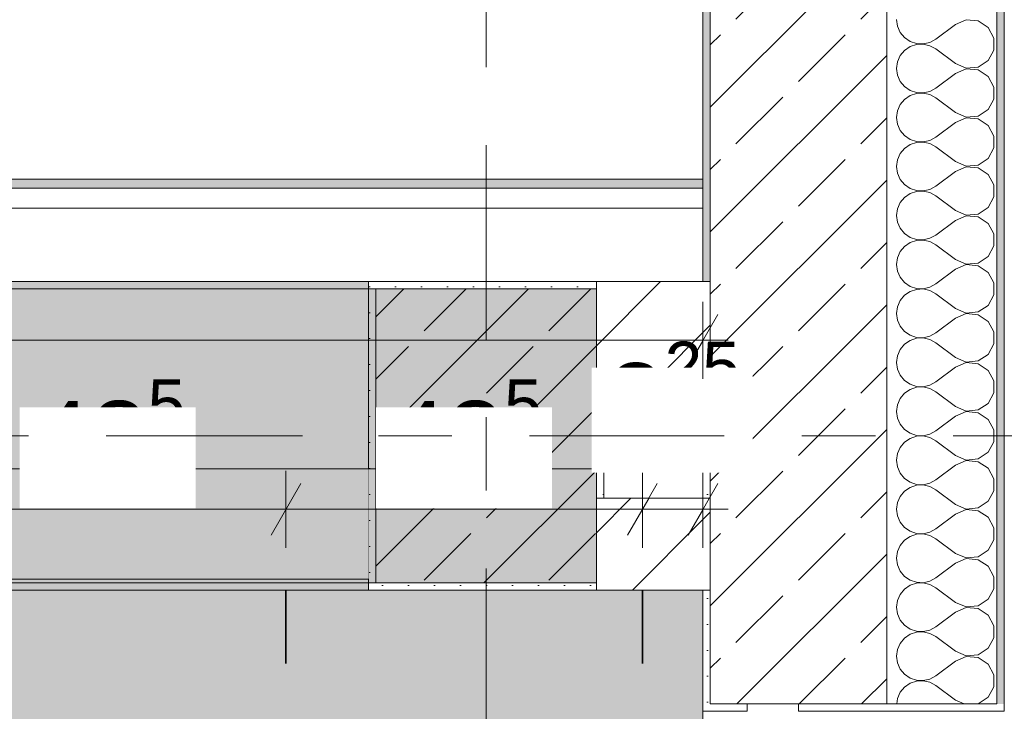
# Model space of a CAD drawing. Header units: metres. Extents: x -3.6 to 84.5, y -11 to 16.8.
# Tile 344 of 361: x 61.1 to 62.4, y 7.9 to 8.9. Entities that reach past the tile are written whole.
import ezdxf

# ---------------------------------------------------------------- set-up
doc = ezdxf.new("R2010")
doc.units = ezdxf.units.M
doc.header["$MEASUREMENT"] = 0
for name, pattern in [('Achse', [0.2, 0.1, -0.05, 0, -0.05]), ('Punktlinie weit', [0.06, 0.01, -0.05]), ('Strichlinie doppelt', [0.546806, 0.264583, -0.105833, 0.070556, -0.105833]), ('Wipeout_Contour', [1, 0, -1])]:
    doc.linetypes.add(name, pattern=pattern)
for name, color, linetype in [('154 - Bemaßung_ Beschriftung.Ausbau - Deckenspiegel', 7, 'Continuous'), ('451 - Universal.Achsen Raster', 7, 'Continuous'), ('604 - Struktur.Wand Aussen', 7, 'Continuous'), ('605 - Struktur.Wand Innen', 7, 'Continuous'), ('607 - Struktur.Stütze', 7, 'Continuous'), ('608 - Struktur.Träger', 7, 'Continuous'), ('Neubau_651 - Abdeckung.Decke abgehängt_ bekleidet', 7, 'Continuous'), ('Neubau_653 - Abdeckung.TB Verkofferung', 7, 'Continuous')]:
    doc.layers.add(name, color=color, linetype=linetype)
doc.styles.add('ERSTELLTER_STIL_2', font='txt')
doc.dimstyles.new('ERSTELLTER_STIL__3', dxfattribs={"dimtxt": 0.1, "dimasz": 0.0532, "dimexe": 0.18, "dimexo": 0.0625, "dimgap": 0, "dimtad": 1, "dimtih": 1, "dimtoh": 1, "dimzin": 0, "dimdsep": 46, "dimtxsty": 'ERSTELLTER_STIL_2', "dimblk": 'ARROWHEAD_2', "dimblk1": 'ARROWHEAD_2', "dimblk2": 'ARROWHEAD_2', "dimcen": 0.09, "dimse1": 1, "dimse2": 1, "dimclrd": 7, "dimclre": 7, "dimclrt": 7, "dimazin": 0, "dimtfac": 1, "dimtdec": 4, "dimtmove": 0, "dimatfit": 3, "dimfxl": 1, "dimtolj": 1, "dimtzin": 0, "dimarcsym": 0})
doc.dimstyles.new('ERSTELLTER_STIL__4', dxfattribs={"dimtxt": 0.1, "dimasz": 0.0532, "dimexe": 0.18, "dimexo": 0.0625, "dimgap": 0, "dimtad": 1, "dimtih": 1, "dimtoh": 1, "dimzin": 0, "dimdsep": 46, "dimtxsty": 'ERSTELLTER_STIL_2', "dimblk": 'ARROWHEAD_2', "dimblk1": 'ARROWHEAD_2', "dimblk2": 'ARROWHEAD_2', "dimcen": 0.09, "dimse1": 1, "dimse2": 1, "dimclrd": 7, "dimclre": 7, "dimclrt": 7, "dimazin": 0, "dimtfac": 1, "dimtdec": 4, "dimtmove": 2, "dimatfit": 3, "dimfxl": 1, "dimtolj": 1, "dimtzin": 0, "dimarcsym": 0})
pattern_1 = [(45, (0, 0), (-0.01767767, 0.01767767), [0, -0.025])]
pattern_2 = [(45, (0, 0), (-0.08485281, 0.08485281), []), (45, (-0.04243, 0.04243), (-0.08485281, 0.08485281), [0.09, -0.03])]
pattern_3 = [(45, (0, 0), (-0.06363961, 0.06363961), [])]
pattern_4 = [(0, (0, 0), (0, 0.08660254), [0, -0.05]), (0, (0.025, 0.0433), (0, 0.08660254), [0, -0.05])]

# ---------------------------------------------------------------- blocks, each defined once
blk = doc.blocks.new('*X69')
at = {"layer": '604 - Struktur.Wand Aussen', "color": 7, "linetype": 'Continuous', "lineweight": 5}
for p, q in [((62.2884, 8.8667), (62.2896, 8.8576)), ((62.2896, 8.8576), (62.2933, 8.8491)), ((62.3684, 8.86), (62.3417, 8.84)), ((62.3833, 8.8663), (62.3684, 8.86)), ((62.3995, 8.8648), (62.3833, 8.8663)), ((62.413, 8.8558), (62.3995, 8.8648)), ((62.2933, 8.8491), (62.2992, 8.8421)), ((62.4207, 8.8415), (62.413, 8.8558)), ((62.2992, 8.8421), (62.3068, 8.8369)), ((62.3068, 8.8298), (62.2992, 8.8246)), ((62.3068, 8.8369), (62.3155, 8.8339)), ((62.3155, 8.8328), (62.3068, 8.8298)), ((62.3155, 8.8339), (62.3247, 8.8335)), ((62.3247, 8.8332), (62.3155, 8.8328)), ((62.3247, 8.8335), (62.3336, 8.8355)), ((62.3336, 8.8311), (62.3247, 8.8332)), ((62.3336, 8.8355), (62.3417, 8.84)), ((62.3417, 8.8267), (62.3336, 8.8311)), ((62.4207, 8.8252), (62.4207, 8.8415)), ((62.2933, 8.8175), (62.2896, 8.8091)), ((62.2992, 8.8246), (62.2933, 8.8175)), ((62.3684, 8.8067), (62.3417, 8.8267)), ((62.413, 8.8109), (62.4207, 8.8252)), ((62.2896, 8.8091), (62.2884, 8.8)), ((62.3684, 8.8067), (62.3833, 8.8004)), ((62.3995, 8.8019), (62.413, 8.8109)), ((62.2884, 8.8), (62.2896, 8.7909)), ((62.2896, 8.7909), (62.2933, 8.7825)), ((62.3684, 8.7933), (62.3417, 8.7733)), ((62.3833, 8.7996), (62.3684, 8.7933)), ((62.3833, 8.8004), (62.3995, 8.8019)), ((62.3995, 8.7981), (62.3833, 8.7996)), ((62.413, 8.7891), (62.3995, 8.7981)), ((62.4207, 8.7748), (62.413, 8.7891)), ((62.2933, 8.7825), (62.2992, 8.7754)), ((62.2992, 8.7754), (62.3068, 8.7702)), ((62.3068, 8.7631), (62.2992, 8.7579)), ((62.3068, 8.7702), (62.3155, 8.7672)), ((62.3155, 8.7661), (62.3068, 8.7631)), ((62.3155, 8.7672), (62.3247, 8.7668)), ((62.3247, 8.7665), (62.3155, 8.7661)), ((62.3247, 8.7668), (62.3336, 8.7689)), ((62.3336, 8.7645), (62.3247, 8.7665)), ((62.3336, 8.7689), (62.3417, 8.7733)), ((62.3417, 8.76), (62.3336, 8.7645)), ((62.4207, 8.7585), (62.4207, 8.7748)), ((62.2933, 8.7509), (62.2896, 8.7424)), ((62.2992, 8.7579), (62.2933, 8.7509)), ((62.3684, 8.74), (62.3417, 8.76)), ((62.413, 8.7442), (62.4207, 8.7585)), ((62.2896, 8.7424), (62.2884, 8.7333)), ((62.3684, 8.74), (62.3833, 8.7337)), ((62.3833, 8.7337), (62.3995, 8.7352)), ((62.3995, 8.7352), (62.413, 8.7442)), ((62.2884, 8.7333), (62.2896, 8.7242)), ((62.2896, 8.7242), (62.2933, 8.7158)), ((62.3684, 8.7267), (62.3417, 8.7067)), ((62.3833, 8.733), (62.3684, 8.7267)), ((62.3995, 8.7314), (62.3833, 8.733)), ((62.413, 8.7224), (62.3995, 8.7314)), ((62.4207, 8.7081), (62.413, 8.7224)), ((62.2933, 8.7158), (62.2992, 8.7087)), ((62.2992, 8.7087), (62.3068, 8.7035)), ((62.3068, 8.6965), (62.2992, 8.6913)), ((62.3068, 8.7035), (62.3155, 8.7006)), ((62.3155, 8.6994), (62.3068, 8.6965)), ((62.3155, 8.7006), (62.3247, 8.7001)), ((62.3247, 8.6999), (62.3155, 8.6994)), ((62.3247, 8.7001), (62.3336, 8.7022)), ((62.3336, 8.6978), (62.3247, 8.6999)), ((62.3336, 8.7022), (62.3417, 8.7067)), ((62.3417, 8.6933), (62.3336, 8.6978)), ((62.4207, 8.6919), (62.4207, 8.7081)), ((62.2933, 8.6842), (62.2896, 8.6758)), ((62.2992, 8.6913), (62.2933, 8.6842)), ((62.3684, 8.6733), (62.3417, 8.6933)), ((62.413, 8.6776), (62.4207, 8.6919)), ((62.2896, 8.6758), (62.2884, 8.6667)), ((62.3684, 8.6733), (62.3833, 8.667)), ((62.3833, 8.667), (62.3995, 8.6686)), ((62.3995, 8.6686), (62.413, 8.6776)), ((62.2884, 8.6667), (62.2896, 8.6576)), ((62.2896, 8.6576), (62.2933, 8.6491)), ((62.3684, 8.66), (62.3417, 8.64)), ((62.3833, 8.6663), (62.3684, 8.66)), ((62.3995, 8.6648), (62.3833, 8.6663)), ((62.413, 8.6558), (62.3995, 8.6648)), ((62.4207, 8.6415), (62.413, 8.6558)), ((62.2933, 8.6491), (62.2992, 8.6421)), ((62.2992, 8.6421), (62.3068, 8.6369)), ((62.4207, 8.6252), (62.4207, 8.6415)), ((62.3068, 8.6298), (62.2992, 8.6246)), ((62.3068, 8.6369), (62.3155, 8.6339)), ((62.3155, 8.6328), (62.3068, 8.6298)), ((62.3155, 8.6339), (62.3247, 8.6335)), ((62.3247, 8.6332), (62.3155, 8.6328)), ((62.3247, 8.6335), (62.3336, 8.6355)), ((62.3336, 8.6311), (62.3247, 8.6332)), ((62.3336, 8.6355), (62.3417, 8.64)), ((62.3417, 8.6267), (62.3336, 8.6311)), ((62.2933, 8.6175), (62.2896, 8.6091)), ((62.2992, 8.6246), (62.2933, 8.6175)), ((62.3684, 8.6067), (62.3417, 8.6267)), ((62.413, 8.6109), (62.4207, 8.6252)), ((62.2896, 8.6091), (62.2884, 8.6)), ((62.3684, 8.6067), (62.3833, 8.6004)), ((62.3833, 8.6004), (62.3995, 8.6019)), ((62.3995, 8.6019), (62.413, 8.6109)), ((62.2884, 8.6), (62.2896, 8.5909)), ((62.2896, 8.5909), (62.2933, 8.5825)), ((62.3684, 8.5933), (62.3417, 8.5733)), ((62.3833, 8.5996), (62.3684, 8.5933)), ((62.3995, 8.5981), (62.3833, 8.5996)), ((62.413, 8.5891), (62.3995, 8.5981)), ((62.4207, 8.5748), (62.413, 8.5891)), ((62.2933, 8.5825), (62.2992, 8.5754)), ((62.2992, 8.5754), (62.3068, 8.5702)), ((62.4207, 8.5585), (62.4207, 8.5748)), ((62.3068, 8.5631), (62.2992, 8.5579)), ((62.3068, 8.5702), (62.3155, 8.5672)), ((62.3155, 8.5661), (62.3068, 8.5631)), ((62.3155, 8.5672), (62.3247, 8.5668)), ((62.3247, 8.5665), (62.3155, 8.5661)), ((62.3247, 8.5668), (62.3336, 8.5689)), ((62.3336, 8.5645), (62.3247, 8.5665)), ((62.3336, 8.5689), (62.3417, 8.5733)), ((62.3417, 8.56), (62.3336, 8.5645)), ((62.2933, 8.5509), (62.2896, 8.5424)), ((62.2992, 8.5579), (62.2933, 8.5509)), ((62.3684, 8.54), (62.3417, 8.56)), ((62.413, 8.5442), (62.4207, 8.5585)), ((62.2896, 8.5424), (62.2884, 8.5333)), ((62.3684, 8.54), (62.3833, 8.5337)), ((62.3833, 8.5337), (62.3995, 8.5352)), ((62.3995, 8.5352), (62.413, 8.5442)), ((62.2884, 8.5333), (62.2896, 8.5242)), ((62.2896, 8.5242), (62.2933, 8.5158)), ((62.3684, 8.5267), (62.3417, 8.5067)), ((62.3833, 8.533), (62.3684, 8.5267)), ((62.3995, 8.5314), (62.3833, 8.533)), ((62.413, 8.5224), (62.3995, 8.5314)), ((62.4207, 8.5081), (62.413, 8.5224)), ((62.2933, 8.5158), (62.2992, 8.5087)), ((62.2992, 8.5087), (62.3068, 8.5035)), ((62.4207, 8.4919), (62.4207, 8.5081)), ((62.3068, 8.4965), (62.2992, 8.4913)), ((62.3068, 8.5035), (62.3155, 8.5006)), ((62.3155, 8.4994), (62.3068, 8.4965)), ((62.3155, 8.5006), (62.3247, 8.5001)), ((62.3247, 8.4999), (62.3155, 8.4994)), ((62.3247, 8.5001), (62.3336, 8.5022)), ((62.3336, 8.4978), (62.3247, 8.4999)), ((62.3336, 8.5022), (62.3417, 8.5067)), ((62.3417, 8.4933), (62.3336, 8.4978)), ((62.2933, 8.4842), (62.2896, 8.4758)), ((62.2992, 8.4913), (62.2933, 8.4842)), ((62.3684, 8.4733), (62.3417, 8.4933)), ((62.413, 8.4776), (62.4207, 8.4919)), ((62.2896, 8.4758), (62.2884, 8.4667)), ((62.3684, 8.4733), (62.3833, 8.467)), ((62.3833, 8.467), (62.3995, 8.4686)), ((62.3995, 8.4686), (62.413, 8.4776)), ((62.2884, 8.4667), (62.2896, 8.4576)), ((62.2896, 8.4576), (62.2933, 8.4491)), ((62.3684, 8.46), (62.3417, 8.44)), ((62.3833, 8.4663), (62.3684, 8.46)), ((62.3995, 8.4648), (62.3833, 8.4663)), ((62.413, 8.4558), (62.3995, 8.4648)), ((62.4207, 8.4415), (62.413, 8.4558)), ((62.2933, 8.4491), (62.2992, 8.4421)), ((62.2992, 8.4421), (62.3068, 8.4369)), ((62.4207, 8.4252), (62.4207, 8.4415)), ((62.3068, 8.4298), (62.2992, 8.4246)), ((62.3068, 8.4369), (62.3155, 8.4339)), ((62.3155, 8.4328), (62.3068, 8.4298)), ((62.3155, 8.4339), (62.3247, 8.4335)), ((62.3247, 8.4332), (62.3155, 8.4328)), ((62.3247, 8.4335), (62.3336, 8.4355)), ((62.3336, 8.4311), (62.3247, 8.4332)), ((62.3336, 8.4355), (62.3417, 8.44)), ((62.3417, 8.4267), (62.3336, 8.4311)), ((62.2933, 8.4175), (62.2896, 8.4091)), ((62.2992, 8.4246), (62.2933, 8.4175)), ((62.3684, 8.4067), (62.3417, 8.4267)), ((62.413, 8.4109), (62.4207, 8.4252)), ((62.2896, 8.4091), (62.2884, 8.4)), ((62.3684, 8.4067), (62.3833, 8.4004)), ((62.3833, 8.4004), (62.3995, 8.4019)), ((62.3995, 8.4019), (62.413, 8.4109)), ((62.2884, 8.4), (62.2896, 8.3909)), ((62.2896, 8.3909), (62.2933, 8.3825)), ((62.3684, 8.3933), (62.3417, 8.3733)), ((62.3833, 8.3996), (62.3684, 8.3933)), ((62.3995, 8.3981), (62.3833, 8.3996)), ((62.413, 8.3891), (62.3995, 8.3981)), ((62.4207, 8.3748), (62.413, 8.3891)), ((62.2933, 8.3825), (62.2992, 8.3754)), ((62.2992, 8.3754), (62.3068, 8.3702)), ((62.4207, 8.3585), (62.4207, 8.3748)), ((62.3068, 8.3631), (62.2992, 8.3579)), ((62.3068, 8.3702), (62.3155, 8.3672)), ((62.3155, 8.3661), (62.3068, 8.3631)), ((62.3155, 8.3672), (62.3247, 8.3668)), ((62.3247, 8.3665), (62.3155, 8.3661)), ((62.3247, 8.3668), (62.3336, 8.3689)), ((62.3336, 8.3645), (62.3247, 8.3665)), ((62.3336, 8.3689), (62.3417, 8.3733)), ((62.3417, 8.36), (62.3336, 8.3645)), ((62.2933, 8.3509), (62.2896, 8.3424)), ((62.2992, 8.3579), (62.2933, 8.3509)), ((62.3684, 8.34), (62.3417, 8.36)), ((62.413, 8.3442), (62.4207, 8.3585)), ((62.2896, 8.3424), (62.2884, 8.3333)), ((62.2884, 8.3333), (62.2896, 8.3242)), ((62.3684, 8.34), (62.3833, 8.3337)), ((62.3833, 8.3337), (62.3995, 8.3352)), ((62.3995, 8.3352), (62.413, 8.3442)), ((62.2896, 8.3242), (62.2933, 8.3158)), ((62.3684, 8.3267), (62.3417, 8.3067)), ((62.3833, 8.333), (62.3684, 8.3267)), ((62.3995, 8.3314), (62.3833, 8.333)), ((62.413, 8.3224), (62.3995, 8.3314)), ((62.4207, 8.3081), (62.413, 8.3224)), ((62.2933, 8.3158), (62.2992, 8.3087)), ((62.2992, 8.3087), (62.3068, 8.3035)), ((62.3336, 8.3022), (62.3417, 8.3067)), ((62.4207, 8.2919), (62.4207, 8.3081)), ((62.3068, 8.2965), (62.2992, 8.2913)), ((62.3068, 8.3035), (62.3155, 8.3006)), ((62.3155, 8.2994), (62.3068, 8.2965)), ((62.3155, 8.3006), (62.3247, 8.3001)), ((62.3247, 8.2999), (62.3155, 8.2994)), ((62.3247, 8.3001), (62.3336, 8.3022)), ((62.3336, 8.2978), (62.3247, 8.2999)), ((62.3417, 8.2933), (62.3336, 8.2978)), ((62.3684, 8.2733), (62.3417, 8.2933)), ((62.2933, 8.2842), (62.2896, 8.2758)), ((62.2992, 8.2913), (62.2933, 8.2842)), ((62.413, 8.2776), (62.4207, 8.2919)), ((62.2896, 8.2758), (62.2884, 8.2667)), ((62.2884, 8.2667), (62.2896, 8.2576)), ((62.3684, 8.2733), (62.3833, 8.267)), ((62.3833, 8.267), (62.3995, 8.2686)), ((62.3995, 8.2686), (62.413, 8.2776)), ((62.2896, 8.2576), (62.2933, 8.2491)), ((62.3684, 8.26), (62.3417, 8.24)), ((62.3833, 8.2663), (62.3684, 8.26)), ((62.3995, 8.2648), (62.3833, 8.2663)), ((62.413, 8.2558), (62.3995, 8.2648)), ((62.4207, 8.2415), (62.413, 8.2558)), ((62.2933, 8.2491), (62.2992, 8.2421)), ((62.2992, 8.2421), (62.3068, 8.2369)), ((62.3336, 8.2355), (62.3417, 8.24)), ((62.4207, 8.2252), (62.4207, 8.2415)), ((62.3068, 8.2298), (62.2992, 8.2246)), ((62.3068, 8.2369), (62.3155, 8.2339)), ((62.3155, 8.2328), (62.3068, 8.2298)), ((62.3155, 8.2339), (62.3247, 8.2335)), ((62.3247, 8.2332), (62.3155, 8.2328)), ((62.3247, 8.2335), (62.3336, 8.2355)), ((62.3336, 8.2311), (62.3247, 8.2332)), ((62.3417, 8.2267), (62.3336, 8.2311)), ((62.3684, 8.2067), (62.3417, 8.2267)), ((62.2933, 8.2175), (62.2896, 8.2091)), ((62.2992, 8.2246), (62.2933, 8.2175)), ((62.413, 8.2109), (62.4207, 8.2252)), ((62.2896, 8.2091), (62.2884, 8.2)), ((62.2884, 8.2), (62.2896, 8.1909)), ((62.3684, 8.2067), (62.3833, 8.2004)), ((62.3833, 8.1996), (62.3684, 8.1933)), ((62.3833, 8.2004), (62.3995, 8.2019)), ((62.3995, 8.1981), (62.3833, 8.1996)), ((62.3995, 8.2019), (62.413, 8.2109)), ((62.2896, 8.1909), (62.2933, 8.1825)), ((62.3684, 8.1933), (62.3417, 8.1733)), ((62.413, 8.1891), (62.3995, 8.1981)), ((62.4207, 8.1748), (62.413, 8.1891)), ((62.2933, 8.1825), (62.2992, 8.1754)), ((62.2992, 8.1754), (62.3068, 8.1702)), ((62.3336, 8.1689), (62.3417, 8.1733)), ((62.4207, 8.1585), (62.4207, 8.1748)), ((62.3068, 8.1631), (62.2992, 8.1579)), ((62.3068, 8.1702), (62.3155, 8.1672)), ((62.3155, 8.1661), (62.3068, 8.1631)), ((62.3155, 8.1672), (62.3247, 8.1668)), ((62.3247, 8.1665), (62.3155, 8.1661)), ((62.3247, 8.1668), (62.3336, 8.1689)), ((62.3336, 8.1645), (62.3247, 8.1665)), ((62.3417, 8.16), (62.3336, 8.1645)), ((62.3684, 8.14), (62.3417, 8.16)), ((62.2933, 8.1509), (62.2896, 8.1424)), ((62.2992, 8.1579), (62.2933, 8.1509)), ((62.413, 8.1442), (62.4207, 8.1585)), ((62.2896, 8.1424), (62.2884, 8.1333)), ((62.2884, 8.1333), (62.2896, 8.1242)), ((62.3684, 8.14), (62.3833, 8.1337)), ((62.3833, 8.133), (62.3684, 8.1267)), ((62.3833, 8.1337), (62.3995, 8.1352)), ((62.3995, 8.1314), (62.3833, 8.133)), ((62.3995, 8.1352), (62.413, 8.1442)), ((62.2896, 8.1242), (62.2933, 8.1158)), ((62.3684, 8.1267), (62.3417, 8.1067)), ((62.413, 8.1224), (62.3995, 8.1314)), ((62.4207, 8.1081), (62.413, 8.1224)), ((62.2933, 8.1158), (62.2992, 8.1087)), ((62.2992, 8.1087), (62.3068, 8.1035)), ((62.3336, 8.1022), (62.3417, 8.1067)), ((62.4207, 8.0919), (62.4207, 8.1081)), ((62.3068, 8.0965), (62.2992, 8.0913)), ((62.3068, 8.1035), (62.3155, 8.1006)), ((62.3155, 8.0994), (62.3068, 8.0965)), ((62.3155, 8.1006), (62.3247, 8.1001)), ((62.3247, 8.0999), (62.3155, 8.0994)), ((62.3247, 8.1001), (62.3336, 8.1022)), ((62.3336, 8.0978), (62.3247, 8.0999)), ((62.3417, 8.0933), (62.3336, 8.0978)), ((62.3684, 8.0733), (62.3417, 8.0933)), ((62.2933, 8.0842), (62.2896, 8.0758)), ((62.2992, 8.0913), (62.2933, 8.0842)), ((62.413, 8.0776), (62.4207, 8.0919)), ((62.2896, 8.0758), (62.2884, 8.0667)), ((62.2884, 8.0667), (62.2896, 8.0576)), ((62.3684, 8.0733), (62.3833, 8.067)), ((62.3833, 8.0663), (62.3684, 8.06)), ((62.3833, 8.067), (62.3995, 8.0686)), ((62.3995, 8.0648), (62.3833, 8.0663)), ((62.3995, 8.0686), (62.413, 8.0776)), ((62.2896, 8.0576), (62.2933, 8.0491)), ((62.3684, 8.06), (62.3417, 8.04)), ((62.413, 8.0558), (62.3995, 8.0648)), ((62.4207, 8.0415), (62.413, 8.0558)), ((62.2933, 8.0491), (62.2992, 8.0421)), ((62.2992, 8.0421), (62.3068, 8.0369)), ((62.3336, 8.0355), (62.3417, 8.04)), ((62.4207, 8.0252), (62.4207, 8.0415)), ((62.3068, 8.0298), (62.2992, 8.0246)), ((62.3068, 8.0369), (62.3155, 8.0339)), ((62.3155, 8.0328), (62.3068, 8.0298)), ((62.3155, 8.0339), (62.3247, 8.0335)), ((62.3247, 8.0332), (62.3155, 8.0328)), ((62.3247, 8.0335), (62.3336, 8.0355)), ((62.3336, 8.0311), (62.3247, 8.0332)), ((62.3417, 8.0267), (62.3336, 8.0311)), ((62.3684, 8.0067), (62.3417, 8.0267)), ((62.413, 8.0109), (62.4207, 8.0252)), ((62.2933, 8.0175), (62.2896, 8.0091)), ((62.2992, 8.0246), (62.2933, 8.0175)), ((62.2896, 8.0091), (62.2884, 8)), ((62.2884, 8), (62.2896, 7.9909)), ((62.3684, 8.0067), (62.3833, 8.0004)), ((62.3833, 7.9996), (62.3684, 7.9933)), ((62.3833, 8.0004), (62.3995, 8.0019)), ((62.3995, 7.9981), (62.3833, 7.9996)), ((62.3995, 8.0019), (62.413, 8.0109)), ((62.2896, 7.9909), (62.2933, 7.9825)), ((62.3684, 7.9933), (62.3417, 7.9733)), ((62.413, 7.9891), (62.3995, 7.9981)), ((62.4207, 7.9748), (62.413, 7.9891)), ((62.2933, 7.9825), (62.2992, 7.9754)), ((62.2992, 7.9754), (62.3068, 7.9702)), ((62.3336, 7.9689), (62.3417, 7.9733)), ((62.4207, 7.9585), (62.4207, 7.9748)), ((62.3068, 7.9631), (62.2992, 7.9579)), ((62.3068, 7.9702), (62.3155, 7.9672)), ((62.3155, 7.9661), (62.3068, 7.9631)), ((62.3155, 7.9672), (62.3247, 7.9668)), ((62.3247, 7.9665), (62.3155, 7.9661)), ((62.3247, 7.9668), (62.3336, 7.9689)), ((62.3336, 7.9645), (62.3247, 7.9665)), ((62.3417, 7.96), (62.3336, 7.9645)), ((62.3684, 7.94), (62.3417, 7.96)), ((62.413, 7.9442), (62.4207, 7.9585)), ((62.2933, 7.9509), (62.2896, 7.9424)), ((62.2992, 7.9579), (62.2933, 7.9509)), ((62.2896, 7.9424), (62.2886, 7.935)), ((62.3684, 7.94), (62.3803, 7.935)), ((62.3969, 7.935), (62.3995, 7.9352)), ((62.3995, 7.9352), (62.413, 7.9442))]:
    blk.add_line(p, q, dxfattribs=at)
blk = doc.blocks.new('*D310')
at = {"layer": '154 - Bemaßung_ Beschriftung.Ausbau - Deckenspiegel', "color": 7, "linetype": 'Continuous', "lineweight": 5}
for p, q in [((60.9725, 8.1475), (60.9725, 8.2525)), ((61.4575, 8.1475), (61.4575, 8.2525)), ((60.9927, 8.235), (60.9523, 8.165)), ((61.4777, 8.235), (61.4373, 8.165)), ((60.9725, 8.2), (61.4575, 8.2))]:
    blk.add_line(p, q, dxfattribs=at)
at = {"layer": '154 - Bemaßung_ Beschriftung.Ausbau - Deckenspiegel', "color": 7, "lineweight": 5, "insert": (61.1141, 8.2183), "char_height": 0.1, "attachment_point": 7, "style": 'ERSTELLTER_STIL_2'}
blk.add_mtext('\\A1;{\\pql;\\fArial|b0|i0|c0|p38;48\\fArial|b0|i0|c0|p38;\\A1{\\H.66x;\\S5^  ;}}', dxfattribs=at)
at = {"color": 254, "linetype": 'Wipeout_Contour', "lineweight": 0, "ltscale": 247.091944}
blk.add_wipeout([(61.0953, 8.2012), (61.3347, 8.2012), (61.3347, 8.3387), (61.0953, 8.3387)], dxfattribs=at).dxf.layer = '154 - Bemaßung_ Beschriftung.Ausbau - Deckenspiegel'
blk = doc.blocks.new('ARROWHEAD_2')
at = {"color": 0, "linetype": 'Continuous', "lineweight": 0}
for p, q in [((-0.378, -0.655), (0.378, 0.655)), ((0, 0), (-1, 0))]:
    blk.add_line(p, q, dxfattribs=at)
blk = doc.blocks.new('*D311')
at = {"layer": '154 - Bemaßung_ Beschriftung.Ausbau - Deckenspiegel', "color": 7, "linetype": 'Continuous', "lineweight": 5}
for p, q in [((61.4575, 8.1475), (61.4575, 8.2525)), ((61.9425, 8.1475), (61.9425, 8.2525)), ((61.4777, 8.235), (61.4373, 8.165)), ((61.9627, 8.235), (61.9223, 8.165)), ((61.4575, 8.2), (61.9425, 8.2))]:
    blk.add_line(p, q, dxfattribs=at)
at = {"layer": '154 - Bemaßung_ Beschriftung.Ausbau - Deckenspiegel', "color": 7, "lineweight": 5, "char_height": 0.1, "attachment_point": 7, "style": 'ERSTELLTER_STIL_2'}
for s, insert in [('\\A1;{\\pql;\\fArial|b0|i0|c0|p38;8\\fArial|b0|i0|c0|p38;\\A1{\\H.66x;\\S25^  ;}}', (61.8951, 8.2698)), ('\\A1;{\\pql;\\fArial|b0|i0|c0|p38;48\\fArial|b0|i0|c0|p38;\\A1{\\H.66x;\\S5^  ;}}', (61.5991, 8.2183))]:
    blk.add_mtext(s, dxfattribs=dict(at, insert=insert))
at = {"color": 254, "linetype": 'Wipeout_Contour', "lineweight": 0, "ltscale": 250.164388}
blk.add_wipeout([(61.8737, 8.25), (62.0926, 8.25), (62.0926, 8.3929), (61.8737, 8.3929)], dxfattribs=at).dxf.layer = '154 - Bemaßung_ Beschriftung.Ausbau - Deckenspiegel'
at = {"color": 254, "linetype": 'Wipeout_Contour', "lineweight": 0, "ltscale": 249.014563}
blk.add_wipeout([(61.5803, 8.2012), (61.8197, 8.2012), (61.8197, 8.3387), (61.5803, 8.3387)], dxfattribs=at).dxf.layer = '154 - Bemaßung_ Beschriftung.Ausbau - Deckenspiegel'
blk = doc.blocks.new('*D312')
at = {"layer": '154 - Bemaßung_ Beschriftung.Ausbau - Deckenspiegel', "color": 7, "linetype": 'Continuous', "lineweight": 5}
for p, q in [((61.9425, 8.1475), (61.9425, 8.2525)), ((62.025, 8.1475), (62.025, 8.2525)), ((61.9627, 8.235), (61.9223, 8.165)), ((62.0048, 8.165), (62.0452, 8.235)), ((61.9425, 8.2), (62.025, 8.2)), ((62.025, 8.2), (62.0593, 8.2))]:
    blk.add_line(p, q, dxfattribs=at)
at = {"color": 254, "linetype": 'Wipeout_Contour', "lineweight": 0, "ltscale": 250.164388}
blk.add_wipeout([(61.8737, 8.25), (62.0926, 8.25), (62.0926, 8.3929), (61.8737, 8.3929)], dxfattribs=at).dxf.layer = '154 - Bemaßung_ Beschriftung.Ausbau - Deckenspiegel'
blk = doc.blocks.new('*D366')
at = {"layer": '154 - Bemaßung_ Beschriftung.Ausbau - Deckenspiegel', "color": 7, "linetype": 'Continuous', "lineweight": 5}
for p, q in [((54.37, 8.3775), (54.37, 8.4825)), ((62.025, 8.3775), (62.025, 8.4825)), ((54.3902, 8.465), (54.3498, 8.395)), ((62.0048, 8.395), (62.0452, 8.465)), ((54.3358, 8.43), (54.37, 8.43)), ((54.37, 8.43), (62.025, 8.43)), ((62.025, 8.43), (62.0593, 8.43))]:
    blk.add_line(p, q, dxfattribs=at)
at = {"color": 254, "linetype": 'Wipeout_Contour', "lineweight": 0, "ltscale": 233.83472}
blk.add_wipeout([(57.656, 8.4286), (58.015, 8.4286), (58.015, 8.5714), (57.656, 8.5714)], dxfattribs=at).dxf.layer = '154 - Bemaßung_ Beschriftung.Ausbau - Deckenspiegel'
at = {"layer": '154 - Bemaßung_ Beschriftung.Ausbau - Deckenspiegel', "color": 7, "lineweight": 5, "insert": (57.6775, 8.4306), "char_height": 0.1, "attachment_point": 7, "style": 'ERSTELLTER_STIL_2'}
blk.add_mtext('\\A1;{\\pql;\\fArial|b0|i0|c0|p38;7,65\\fArial|b0|i0|c0|p38;\\A1{\\H.66x;\\S5^  ;}}', dxfattribs=at)

msp = doc.modelspace()

# ---------------------------------------------------------------- hatches: boundary and pattern name
at = {"layer": '604 - Struktur.Wand Aussen', "linetype": 'Continuous', "lineweight": 0, "true_color": 0x000000}
h = msp.add_hatch(dxfattribs=at)
h.set_pattern_fill('Verputz_0001', color=18, style=0, pattern_type=2)
h.set_pattern_definition(pattern_4)
h.paths.add_polyline_path([(62.425, 7.935), (62.435, 7.935), (62.435, 13.845), (62.425, 13.845)])
h = msp.add_hatch(dxfattribs=at)
h.set_pattern_fill('Gips_0001', color=18, style=0, pattern_type=2)
h.set_pattern_definition(pattern_1)
h.paths.add_polyline_path([(62.025, 7.925), (62.085, 7.925), (62.085, 7.935), (62.035, 7.935), (62.025, 7.935)])
h = msp.add_hatch(dxfattribs=at)
h.set_pattern_fill('Verputz_0001', color=18, style=0, pattern_type=2)
h.set_pattern_definition(pattern_4)
h.paths.add_polyline_path([(62.435, 7.935), (62.425, 7.935), (62.155, 7.935), (62.155, 7.925), (62.435, 7.925)])
at = {"layer": '607 - Struktur.Stütze', "linetype": 'Continuous', "lineweight": 0, "true_color": 0x000000}
h = msp.add_hatch(dxfattribs=at)
h.set_pattern_fill('Gips_0001', color=18, style=0, pattern_type=2)
h.set_pattern_definition(pattern_1)
h.paths.add_polyline_path([(61.57, 8.09), (61.88, 8.09), (61.88, 8.1), (61.58, 8.1), (61.58, 8.5), (61.88, 8.5), (61.88, 8.51), (61.57, 8.51)])
h = msp.add_hatch(dxfattribs=at)
h.set_pattern_fill('Beton__Stahlbeton_0001', color=18, style=0, pattern_type=2)
h.set_pattern_definition(pattern_2)
h.paths.add_polyline_path([(61.58, 8.1), (61.88, 8.1), (61.88, 8.5), (61.58, 8.5)])
h = msp.add_hatch(dxfattribs=at)
h.set_pattern_fill('Gips_0001', color=18, style=0, pattern_type=2)
h.set_pattern_definition(pattern_1)
h.paths.add_polyline_path([(61.89, 8.385), (61.88, 8.385), (61.88, 8.215), (61.89, 8.215)])
at = {"layer": '608 - Struktur.Träger', "linetype": 'Continuous', "lineweight": 0, "true_color": 0x000000}
h = msp.add_hatch(dxfattribs=at)
h.set_pattern_fill('Gips_0001', color=18, style=0, pattern_type=2)
h.set_pattern_definition(pattern_1)
h.paths.add_polyline_path([(61.57, 8.51), (58.195, 8.51), (58.195, 8.5), (61.57, 8.5)])
at = {"layer": 'Neubau_651 - Abdeckung.Decke abgehängt_ bekleidet', "linetype": 'Continuous', "lineweight": 13, "true_color": 0xffbfbf}
h = msp.add_hatch(dxfattribs=at)
h.set_pattern_fill('sechseckig_0001', color=254, style=0, pattern_type=2)
h.set_pattern_definition([(90, (0, 0), (-0.12990375, 0), [0.075, -0.15]), (90, (-0.06495, 0.1125), (-0.12990375, 0), [0.075, -0.15]), (150, (5e-18, 0.075), (0.06495188, 0.11249995), [0.075, -0.15]), (150, (-0.1299, 0.075), (0.06495188, 0.11249995), [0.075, -0.15]), (210, (0, 0), (-0.06495187, 0.11249995), [0.075, -0.15]), (210, (-0.1299, 8e-18), (-0.06495187, 0.11249995), [0.075, -0.15])])
h.paths.add_polyline_path([(54.37, 6.135), (54.37, 6.01), (61.88, 6.01), (62.025, 6.01), (62.025, 8.09), (61.88, 8.09), (54.37, 8.09)])
h.paths.add_polyline_path([(58.3325, 7.39), (59.0325, 7.39), (59.0325, 6.71), (58.3325, 6.71)], flags=0)
at = {"layer": 'Neubau_653 - Abdeckung.TB Verkofferung', "linetype": 'Continuous', "lineweight": 0, "true_color": 0x000000}
h = msp.add_hatch(dxfattribs=at)
h.set_pattern_fill('Gips_0001', color=18, style=0, pattern_type=2)
h.set_pattern_definition(pattern_1)
h.paths.add_polyline_path([(62.025, 8.6495), (58.195, 8.6495), (58.195, 8.637), (62.025, 8.637)])

# ---------------------------------------------------------------- linework, layer by layer
at = {"layer": '604 - Struktur.Wand Aussen', "color": 7, "linetype": 'Continuous', "lineweight": 5}
for p, q in [((62.425, 7.935), (62.425, 13.705)), ((62.025, 7.935), (62.025, 7.925)), ((62.085, 7.935), (62.085, 7.925)), ((62.155, 7.935), (62.155, 7.925)), ((62.425, 7.935), (62.155, 7.935)), ((62.435, 7.935), (62.435, 7.925)), ((62.085, 7.925), (62.025, 7.925)), ((62.155, 7.925), (62.435, 7.925))]:
    msp.add_line(p, q, dxfattribs=at)
at = {"layer": '604 - Struktur.Wand Aussen', "color": 7, "linetype": 'Continuous', "lineweight": 13}
for p, q in [((62.275, 7.935), (62.275, 13.455)), ((62.035, 7.935), (62.085, 7.935)), ((62.155, 7.935), (62.085, 7.935))]:
    msp.add_line(p, q, dxfattribs=at)
at = {"layer": '604 - Struktur.Wand Aussen', "color": 7, "linetype": 'Continuous', "lineweight": 5, "flags": 128}
msp.add_lwpolyline([(62.435, 7.935), (62.435, 13.845)], dxfattribs=at)
at = {"layer": '607 - Struktur.Stütze', "color": 7, "linetype": 'Continuous', "lineweight": 5, "flags": 128}
for points in [[(61.88, 8.51), (61.57, 8.51), (61.57, 8.09), (61.88, 8.09)], [(61.89, 8.215), (61.89, 8.385)]]:
    msp.add_lwpolyline(points, dxfattribs=at)
at = {"layer": '607 - Struktur.Stütze', "color": 7, "linetype": 'Continuous', "lineweight": 13, "flags": 128}
msp.add_lwpolyline([(61.58, 8.1), (61.88, 8.1), (61.88, 8.5), (61.58, 8.5)], close=True, dxfattribs=at)
at = {"layer": '608 - Struktur.Träger', "color": 7, "linetype": 'Continuous', "lineweight": 5}
for p, q in [((61.57, 8.51), (58.195, 8.51)), ((61.57, 8.51), (61.57, 8.5)), ((61.57, 8.09), (54.69, 8.09))]:
    msp.add_line(p, q, dxfattribs=at)
at = {"layer": '608 - Struktur.Träger', "color": 7, "linetype": 'Continuous', "lineweight": 13}
msp.add_line((61.57, 8.5), (58.195, 8.5), dxfattribs=at)
at = {"layer": '608 - Struktur.Träger', "color": 7, "linetype": 'Achse', "lineweight": 9}
msp.add_line((0.38, 8.3), (61.88, 8.3), dxfattribs=at)
at = {"layer": 'Neubau_651 - Abdeckung.Decke abgehängt_ bekleidet', "color": 1, "linetype": 'Achse', "lineweight": 35}
msp.add_line((61.4575, 8.09), (61.4575, 6.01), dxfattribs=at)
at = {"layer": 'Neubau_651 - Abdeckung.Decke abgehängt_ bekleidet', "color": 1, "linetype": 'Punktlinie weit', "lineweight": 13, "flags": 128}
msp.add_lwpolyline([(54.37, 6.135), (54.37, 6.01), (61.88, 6.01), (62.025, 6.01), (62.025, 8.09), (61.88, 8.09), (54.37, 8.09)], close=True, dxfattribs=at)
at = {"layer": 'Neubau_653 - Abdeckung.TB Verkofferung', "color": 1, "linetype": 'Continuous', "lineweight": 9}
for p, q in [((62.025, 8.6495), (54.6, 8.6495)), ((62.025, 8.6495), (62.025, 8.255)), ((62.025, 8.255), (54.6, 8.255))]:
    msp.add_line(p, q, dxfattribs=at)
at = {"layer": 'Neubau_653 - Abdeckung.TB Verkofferung', "color": 1, "linetype": 'Continuous', "lineweight": 5}
for p, q in [((62.025, 8.6495), (58.195, 8.6495)), ((62.025, 8.637), (58.195, 8.637)), ((62.025, 8.61), (58.195, 8.61)), ((62.025, 8.51), (58.195, 8.51))]:
    msp.add_line(p, q, dxfattribs=at)
at = {"layer": 'Neubau_653 - Abdeckung.TB Verkofferung', "color": 1, "linetype": 'Continuous', "lineweight": 5, "flags": 128}
msp.add_lwpolyline([(62.025, 8.6495), (62.025, 8.637), (62.025, 8.61), (62.025, 8.51)], dxfattribs=at)

# ---------------------------------------------------------------- block references
at = {"layer": '604 - Struktur.Wand Aussen', "color": 7, "lineweight": 18}
msp.add_blockref('*X69', (0, 0), dxfattribs=at)

# ---------------------------------------------------------------- next in the draw order: wipeouts: each hides what was drawn before it
at = {"color": 254, "linetype": 'Wipeout_Contour', "lineweight": 0, "ltscale": 250.418171}
msp.add_wipeout([(62.025, 8.51), (62.025, 8.385), (62.035, 8.385), (62.035, 8.51)], dxfattribs=at).dxf.layer = '605 - Struktur.Wand Innen'
at = {"color": 254, "linetype": 'Wipeout_Contour', "lineweight": 0, "ltscale": 241.756802}
msp.add_wipeout([(58.195, 8.105), (61.57, 8.105), (61.57, 8.255), (58.195, 8.255)], dxfattribs=at).dxf.layer = '605 - Struktur.Wand Innen'
at = {"color": 254, "linetype": 'Wipeout_Contour', "lineweight": 0, "ltscale": 250.26169}
msp.add_wipeout([(62.025, 8.215), (62.025, 8.09), (62.035, 8.09), (62.035, 8.215)], dxfattribs=at).dxf.layer = '605 - Struktur.Wand Innen'

# ---------------------------------------------------------------- next in the draw order: hatches: boundary and pattern name
at = {"layer": '604 - Struktur.Wand Aussen', "linetype": 'Continuous', "lineweight": 0, "true_color": 0x000000}
h = msp.add_hatch(dxfattribs=at)
h.set_pattern_fill('Beton__Stahlbeton_0001', color=18, style=0, pattern_type=2)
h.set_pattern_definition(pattern_2)
h.paths.add_polyline_path([(62.035, 7.935), (62.085, 7.935), (62.155, 7.935), (62.275, 7.935), (62.275, 13.455), (62.035, 13.455)])
at = {"layer": '605 - Struktur.Wand Innen', "linetype": 'Continuous', "lineweight": 0, "true_color": 0x000000}
h = msp.add_hatch(dxfattribs=at)
h.set_pattern_fill('MW_Ziegel_0001', color=18, style=0, pattern_type=2)
h.set_pattern_definition(pattern_3)
h.paths.add_polyline_path([(62.025, 8.51), (62.025, 8.385), (62.035, 8.385), (62.035, 8.51)])
h = msp.add_hatch(dxfattribs=at)
h.set_pattern_fill('MW_Ziegel_0001', color=18, style=0, pattern_type=2)
h.set_pattern_definition(pattern_3)
h.paths.add_polyline_path([(62.025, 8.215), (62.025, 8.09), (62.035, 8.09), (62.035, 8.215)])
at = {"layer": '608 - Struktur.Träger', "linetype": 'Continuous', "lineweight": 0, "true_color": 0x000000}
h = msp.add_hatch(dxfattribs=at)
h.set_pattern_fill('Gips_0001', color=18, style=0, pattern_type=2)
h.set_pattern_definition(pattern_1)
h.paths.add_polyline_path([(54.69, 8.1), (54.69, 8.09), (61.57, 8.09), (61.57, 8.1)])

# ---------------------------------------------------------------- next in the draw order: linework, layer by layer
at = {"layer": '604 - Struktur.Wand Aussen', "color": 7, "linetype": 'Continuous', "lineweight": 13}
for p, q in [((62.035, 12.99), (62.035, 8.51)), ((62.035, 8.385), (62.035, 8.51)), ((62.035, 8.385), (62.035, 8.51)), ((62.035, 8.385), (62.035, 8.215)), ((62.035, 8.09), (62.035, 8.215)), ((62.035, 8.09), (62.035, 8.215)), ((62.035, 8.09), (62.035, 7.935))]:
    msp.add_line(p, q, dxfattribs=at)
at = {"layer": '605 - Struktur.Wand Innen', "color": 7, "linetype": 'Continuous', "lineweight": 13, "flags": 128}
for points in [[(61.57, 8.255), (58.195, 8.255)], [(54.69, 8.105), (61.57, 8.105)]]:
    msp.add_lwpolyline(points, dxfattribs=at)
at = {"layer": '608 - Struktur.Träger', "color": 7, "linetype": 'Continuous', "lineweight": 5}
msp.add_line((61.57, 8.1), (61.57, 8.09), dxfattribs=at)

# ---------------------------------------------------------------- next in the draw order: wipeouts: each hides what was drawn before it
at = {"color": 254, "linetype": 'Wipeout_Contour', "lineweight": 0, "ltscale": 250.110662}
msp.add_wipeout([(61.88, 8.385), (62.025, 8.385), (62.025, 8.51), (61.88, 8.51)], dxfattribs=at).dxf.layer = '605 - Struktur.Wand Innen'
at = {"color": 254, "linetype": 'Wipeout_Contour', "lineweight": 0, "ltscale": 249.953998}
msp.add_wipeout([(61.88, 8.09), (62.025, 8.09), (62.025, 8.215), (61.88, 8.215)], dxfattribs=at).dxf.layer = '605 - Struktur.Wand Innen'

# ---------------------------------------------------------------- next in the draw order: hatches: boundary and pattern name
at = {"layer": '604 - Struktur.Wand Aussen', "linetype": 'Continuous', "lineweight": 0, "true_color": 0x000000}
h = msp.add_hatch(dxfattribs=at)
h.set_pattern_fill('Gips_0001', color=18, style=0, pattern_type=2)
h.set_pattern_definition(pattern_1)
h.paths.add_polyline_path([(62.025, 12.99), (62.025, 8.51), (62.035, 8.51), (62.035, 12.99)])
h = msp.add_hatch(dxfattribs=at)
h.set_pattern_fill('Gips_0001', color=18, style=0, pattern_type=2)
h.set_pattern_definition(pattern_1)
h.paths.add_polyline_path([(62.025, 8.385), (62.025, 8.215), (62.035, 8.215), (62.035, 8.385)])
h = msp.add_hatch(dxfattribs=at)
h.set_pattern_fill('Gips_0001', color=18, style=0, pattern_type=2)
h.set_pattern_definition(pattern_1)
h.paths.add_polyline_path([(62.025, 8.09), (62.025, 7.935), (62.035, 7.935), (62.035, 8.09)])
at = {"layer": '605 - Struktur.Wand Innen', "linetype": 'Continuous', "lineweight": 0, "true_color": 0x000000}
h = msp.add_hatch(dxfattribs=at)
h.set_pattern_fill('MW_Ziegel_0001', color=18, style=0, pattern_type=2)
h.set_pattern_definition(pattern_3)
h.paths.add_polyline_path([(61.88, 8.385), (62.025, 8.385), (62.025, 8.51), (61.88, 8.51)])
h = msp.add_hatch(dxfattribs=at)
h.set_pattern_fill('MW_Ziegel_0001', color=18, style=0, pattern_type=2)
h.set_pattern_definition(pattern_3)
h.paths.add_polyline_path([(61.88, 8.09), (62.025, 8.09), (62.025, 8.215), (61.88, 8.215)])
at = {"layer": '608 - Struktur.Träger', "linetype": 'Continuous', "lineweight": 0, "true_color": 0x000000}
h = msp.add_hatch(dxfattribs=at)
h.set_pattern_fill('Beton__Stahlbeton_0001', color=18, style=0, pattern_type=2)
h.set_pattern_definition(pattern_2)
h.paths.add_polyline_path([(0.69, 8.5), (0.38, 8.5), (0.38, 8.1), (0.69, 8.1), (7.57, 8.1), (7.89, 8.1), (11.17, 8.1), (11.49, 8.1), (14.77, 8.1), (15.09, 8.1), (18.37, 8.1), (18.69, 8.1), (22.05, 8.1), (22.2, 8.1), (25.57, 8.1), (25.89, 8.1), (29.25, 8.1), (29.4, 8.1), (32.77, 8.1), (33.09, 8.1), (39.97, 8.1), (40.29, 8.1), (47.17, 8.1), (47.49, 8.1), (50.77, 8.1), (51.09, 8.1), (54.37, 8.1), (54.69, 8.1), (61.57, 8.1), (61.88, 8.1), (61.88, 8.5), (61.57, 8.5), (58.195, 8.5), (58.055, 8.5), (54.69, 8.5), (54.37, 8.5), (51.09, 8.5), (50.77, 8.5), (47.49, 8.5), (47.17, 8.5), (43.81, 8.5), (43.67, 8.5), (40.29, 8.5), (39.97, 8.5), (36.61, 8.5), (36.46, 8.5), (33.09, 8.5), (32.77, 8.5), (29.4, 8.5), (29.25, 8.5), (25.89, 8.5), (25.57, 8.5), (22.2, 8.5), (22.05, 8.5), (18.69, 8.5), (18.37, 8.5), (15.09, 8.5), (14.77, 8.5), (11.49, 8.5), (11.17, 8.5), (7.89, 8.5), (7.57, 8.5), (4.21, 8.5), (4.05, 8.5)])

# ---------------------------------------------------------------- next in the draw order: linework, layer by layer
at = {"layer": '604 - Struktur.Wand Aussen', "color": 7, "linetype": 'Continuous', "lineweight": 18}
for p, q in [((62.035, 8.51), (62.025, 8.51)), ((62.035, 8.51), (62.025, 8.51)), ((62.025, 8.385), (62.035, 8.385)), ((62.025, 8.385), (62.035, 8.385)), ((62.035, 8.215), (62.025, 8.215)), ((62.035, 8.215), (62.025, 8.215)), ((62.025, 8.09), (62.035, 8.09)), ((62.025, 8.09), (62.035, 8.09))]:
    msp.add_line(p, q, dxfattribs=at)
at = {"layer": '604 - Struktur.Wand Aussen', "color": 7, "linetype": 'Continuous', "lineweight": 5, "flags": 128}
for points in [[(62.025, 12.99), (62.025, 8.51)], [(62.025, 8.385), (62.025, 8.215)], [(62.025, 8.09), (62.025, 7.935)]]:
    msp.add_lwpolyline(points, dxfattribs=at)
at = {"layer": '605 - Struktur.Wand Innen', "color": 7, "linetype": 'Continuous', "lineweight": 18, "flags": 128}
for points in [[(62.025, 8.51), (61.88, 8.51)], [(61.88, 8.5), (61.88, 8.51)], [(61.88, 8.385), (62.025, 8.385)], [(62.025, 8.215), (61.88, 8.215)], [(61.88, 8.09), (61.88, 8.1)], [(61.88, 8.09), (62.025, 8.09)]]:
    msp.add_lwpolyline(points, dxfattribs=at)
at = {"layer": '608 - Struktur.Träger', "color": 7, "linetype": 'Continuous', "lineweight": 13}
for p, q in [((0.38, 8.51), (61.88, 8.51)), ((61.88, 8.09), (61.88, 8.51)), ((61.88, 8.5), (61.57, 8.5)), ((0.38, 8.09), (61.88, 8.09))]:
    msp.add_line(p, q, dxfattribs=at)
at = {"layer": '608 - Struktur.Träger', "color": 7, "linetype": 'Continuous', "lineweight": 9}
msp.add_line((61.88, 8.5), (61.88, 8.1), dxfattribs=at)
at = {"layer": '608 - Struktur.Träger', "color": 7, "linetype": 'Continuous', "lineweight": 13, "flags": 128}
msp.add_lwpolyline([(61.88, 8.1), (61.57, 8.1), (54.69, 8.1), (54.37, 8.1), (51.09, 8.1), (50.77, 8.1), (47.49, 8.1)], dxfattribs=at)
at = {"layer": 'Neubau_651 - Abdeckung.Decke abgehängt_ bekleidet', "color": 1, "linetype": 'Achse', "lineweight": 35}
msp.add_line((61.9425, 8.09), (61.9425, 6.01), dxfattribs=at)

# ---------------------------------------------------------------- next in the draw order: dimensions: what is measured, and where the dimension line sits
at = {"layer": '154 - Bemaßung_ Beschriftung.Ausbau - Deckenspiegel', "color": 7, "linetype": 'Continuous', "lineweight": 5}
dim = msp.add_linear_dim(base=(61.457525, 8.1999822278), p1=(60.972525, 8.0899822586), p2=(61.457525, 8.0899822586), dimstyle='ERSTELLTER_STIL__3', dxfattribs=at)
dim.commit()
dim.dimension.update_dxf_attribs({"geometry": '*D310', "text_midpoint": (61.3253912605, 8.2699822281), "dimtype": 160})

# ---------------------------------------------------------------- next in the draw order: dimensions: what is measured, and where the dimension line sits
dim = msp.add_linear_dim(base=(61.942525, 8.1999822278), p1=(61.457525, 8.0899822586), p2=(61.942525, 8.0899822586), dimstyle='ERSTELLTER_STIL__3', dxfattribs=at)
dim.commit()
dim.dimension.update_dxf_attribs({"geometry": '*D311', "text_midpoint": (61.8103912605, 8.2699822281), "dimtype": 160})

# ---------------------------------------------------------------- next in the draw order: dimensions: what is measured, and where the dimension line sits
dim = msp.add_linear_dim(base=(62.025, 8.2), p1=(61.9425, 8.09), p2=(62.025, 8.09), dimstyle='ERSTELLTER_STIL__4', dxfattribs=at)
dim.commit()
dim.dimension.update_dxf_attribs({"geometry": '*D312', "text_midpoint": (62.1064, 8.3214), "dimtype": 160})

# ---------------------------------------------------------------- next in the draw order: dimensions: what is measured, and where the dimension line sits
dim = msp.add_linear_dim(base=(62.02503, 8.42998), p1=(54.36999, 8.08998), p2=(62.02503, 8.08998), dimstyle='ERSTELLTER_STIL__4', dxfattribs=at)
dim.commit()
dim.dimension.update_dxf_attribs({"geometry": '*D366', "text_midpoint": (57.9424, 8.49998), "dimtype": 160})

# ---------------------------------------------------------------- next in the draw order: linework, layer by layer
at = {"layer": '451 - Universal.Achsen Raster', "color": 160, "linetype": 'Strichlinie doppelt', "lineweight": 9, "true_color": 0x3232ff}
for p, q in [((61.73, -10.585), (61.73, 16.355)), ((64.935, 8.3), (-3.175, 8.3))]:
    msp.add_line(p, q, dxfattribs=at)

doc.saveas('drawing.dxf')
